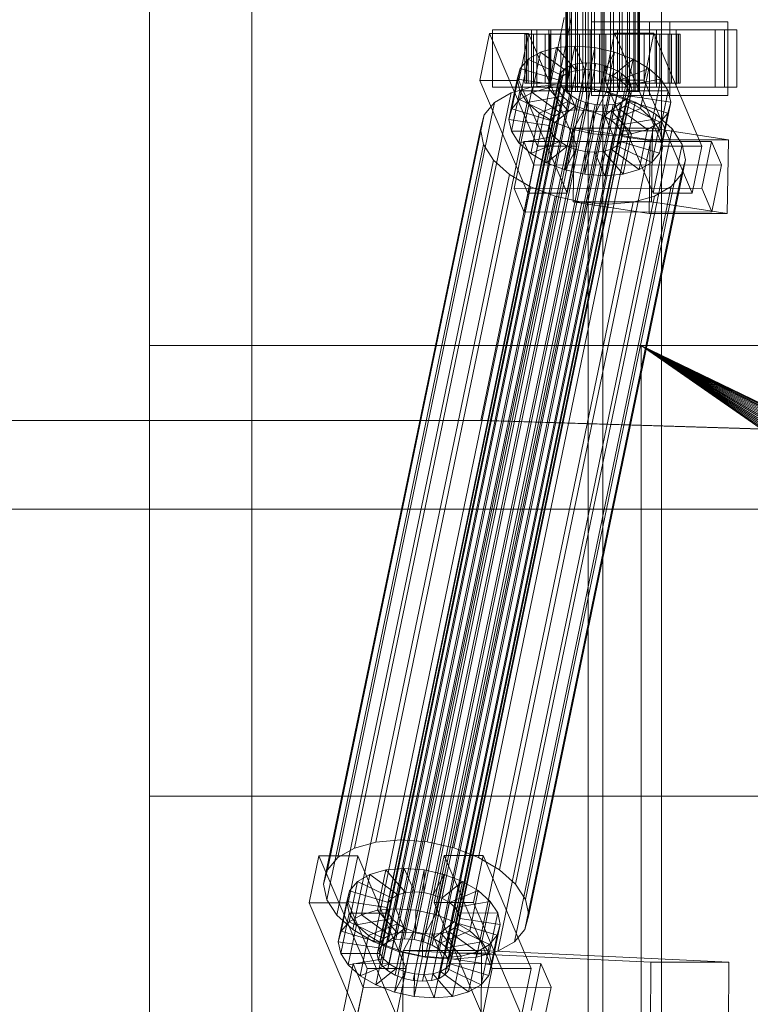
# Model space of a CAD drawing. Header units: millimetres. Extents: x -4738 to 65662, y -68080 to 6847.
# Tile 622 of 656: x 23718 to 23897, y -18371 to -18130. Entities that reach past the tile are written whole.
import ezdxf

# ---------------------------------------------------------------- set-up
doc = ezdxf.new("R2010")
doc.units = ezdxf.units.MM
for name, color, linetype, lineweight in [('COTAS_O', 1, 'Continuous', 0), ('superior_briquetadora', 7, 'Continuous', 0), ('superior_C02', 7, 'Continuous', 0)]:
    doc.layers.add(name, color=color, linetype=linetype, lineweight=lineweight)
doc.dimstyles.new('R19_100', dxfattribs={"dimtxt": 250, "dimasz": 150, "dimexe": 150, "dimexo": 80, "dimgap": 100, "dimtad": 1, "dimtih": 1, "dimtoh": 1, "dimdsep": 46, "dimcen": 0.09, "dimadec": 0, "dimazin": 0, "dimtfac": 1, "dimtdec": 4, "dimtofl": 0, "dimtmove": 0, "dimatfit": 3, "dimfxl": 1, "dimtolj": 1, "dimtzin": 0, "dimarcsym": 0})

# ---------------------------------------------------------------- blocks, each defined once
blk = doc.blocks.new('DIM_R30_41')
at = {"layer": 'COTAS_O'}
for p, q in [((23050.07, -17510), (23005.07, -17660)), ((23750.07, -17510), (23050.07, -17510)), ((23050.07, -19480), (23050.07, -17510)), ((23050.07, -17510), (23095.07, -17660)), ((23050.07, -19480), (23005.07, -19330)), ((23050.07, -19480), (23095.07, -19330)), ((23750.07, -19480), (23050.07, -19480))]:
    blk.add_line(p, q, dxfattribs=at)
blk.add_text('1970 O', height=250, rotation=90, dxfattribs=at).set_placement((22950.07, -18495))

msp = doc.modelspace()

# ---------------------------------------------------------------- linework, layer by layer
at = {"layer": 'superior_briquetadora'}
for p, q in [((23750.067, -18490), (23750.067, -17510)), ((23750.067, -19330), (23750.067, -17660)), ((23775.067, -18720.639), (23775.067, -17660)), ((23775.067, -18674.804), (23775.067, -17660)), ((23875.067, -18720.639), (23875.067, -17660)), ((23875.067, -18674.804), (23875.067, -17660)), ((23750.067, -18210), (23750.067, -17790)), ((23750.067, -18430), (23750.067, -18210)), ((23750.067, -18210), (23900.067, -18210)), ((23750.067, -18210), (24150.067, -18210)), ((23870.067, -18210), (23950.067, -18210)), ((23879.479, -18210), (23870.067, -18210)), ((23870.067, -18210), (24150.067, -18210)), ((23870.067, -18210), (24350.067, -18210)), ((23870.067, -18430), (23870.067, -18210)), ((23870.067, -18210), (23870.067, -18223.45)), ((23870.067, -18210), (24028.067, -18320)), ((24028.173, -18317.844), (23870.067, -18210)), ((24028.49, -18315.708), (23870.067, -18210)), ((24029.015, -18313.614), (23870.067, -18210)), ((24029.742, -18311.581), (23870.067, -18210)), ((24030.665, -18309.629), (23870.067, -18210)), ((24031.775, -18307.777), (23870.067, -18210)), ((24033.061, -18306.043), (23870.067, -18210)), ((24034.511, -18304.444), (23870.067, -18210)), ((24036.111, -18302.994), (23870.067, -18210)), ((24037.845, -18301.708), (23870.067, -18210)), ((24039.697, -18300.598), (23870.067, -18210)), ((24041.648, -18299.675), (23870.067, -18210)), ((24043.681, -18298.947), (23870.067, -18210)), ((24045.775, -18298.423), (23870.067, -18210)), ((24047.911, -18298.106), (23870.067, -18210)), ((24050.067, -18298), (23870.067, -18210)), ((24052.224, -18298.106), (23870.067, -18210)), ((23870.067, -18210), (25830.067, -18210)), ((23880.462, -18210), (23879.479, -18210)), ((23879.479, -18210), (23950.067, -18210)), ((23886.973, -18210), (23880.462, -18210)), ((23880.462, -18210), (23950.067, -18210)), ((23950.067, -18210), (23886.973, -18210)), ((23929.237, -18210), (23886.973, -18210)), ((23870.067, -18223.45), (23870.067, -18430)), ((23750.067, -18430), (23750.067, -18320)), ((23750.067, -18320), (25950.067, -18320))]:
    msp.add_line(p, q, dxfattribs=at)
at = {"layer": 'superior_C02'}
for p, q in [((23857.171, -17575), (23857.171, -18425)), ((23860.748, -18425), (23860.748, -17575)), ((23851.68, -18148), (23851.68, -17852)), ((23851.891, -18148), (23851.891, -17852)), ((23852.082, -18148), (23852.082, -17852)), ((23852.701, -18148), (23852.701, -17852)), ((23853.069, -18148), (23853.069, -17852)), ((23854.054, -18148), (23854.054, -17852)), ((23854.574, -18148), (23854.574, -17852)), ((23855.858, -18148), (23855.858, -17852)), ((23856.495, -18148), (23856.495, -17852)), ((23857.99, -18148), (23857.99, -17852)), ((23858.7, -18148), (23858.7, -17852)), ((23860.305, -18148), (23860.305, -17852)), ((23861.04, -18148), (23861.04, -17852)), ((23862.645, -18148), (23862.645, -17852)), ((23863.355, -18148), (23863.355, -17852)), ((23864.85, -18148), (23864.85, -17852)), ((23865.487, -18148), (23865.487, -17852)), ((23866.771, -18148), (23866.771, -17852)), ((23867.291, -18148), (23867.291, -17852)), ((23868.277, -18148), (23868.277, -17852)), ((23868.644, -18148), (23868.644, -17852)), ((23869.264, -17852), (23869.264, -18148)), ((23869.454, -18148), (23869.454, -17852)), ((23869.665, -18148), (23869.665, -17852)), ((23851.323, -18130), (23830.921, -18228.298)), ((23832.7, -18228.298), (23853.102, -18130)), ((23877.073, -18131), (23857.982, -18131)), ((23857.982, -18131), (23857.982, -18149)), ((23872.169, -18131), (23857.982, -18131)), ((23872.169, -18149), (23872.169, -18131)), ((23872.169, -18131), (23891.26, -18131)), ((23877.073, -18149), (23877.073, -18131)), ((23877.073, -18131), (23891.26, -18131)), ((23891.26, -18131), (23891.26, -18149)), ((23843.317, -18133), (23833.772, -18133)), ((23833.772, -18133), (23833.772, -18147)), ((23848.078, -18133), (23833.772, -18133)), ((23843.317, -18147), (23843.317, -18133)), ((23843.317, -18133), (23857.624, -18133)), ((23890.437, -18133), (23844.619, -18133)), ((23844.619, -18133), (23844.619, -18147)), ((23847.599, -18133), (23844.619, -18133)), ((23847.599, -18147), (23847.599, -18133)), ((23847.599, -18133), (23893.417, -18133)), ((23848.078, -18147), (23848.078, -18133)), ((23848.078, -18133), (23857.624, -18133)), ((23857.624, -18133), (23857.624, -18147)), ((23873.863, -18133), (23864.317, -18133)), ((23864.317, -18133), (23864.317, -18147)), ((23878.624, -18133), (23864.317, -18133)), ((23873.863, -18147), (23873.863, -18133)), ((23873.863, -18133), (23888.169, -18133)), ((23878.624, -18147), (23878.624, -18133)), ((23878.624, -18133), (23888.169, -18133)), ((23888.169, -18133), (23888.169, -18147)), ((23890.437, -18147), (23890.437, -18133)), ((23890.437, -18133), (23893.417, -18133)), ((23893.417, -18133), (23893.417, -18147)), ((23833.083, -18133.859), (23830.703, -18145.327)), ((23842.629, -18133.847), (23833.083, -18133.859)), ((23844.834, -18161.391), (23833.083, -18133.859)), ((23840.249, -18145.315), (23842.629, -18133.847)), ((23842.134, -18134), (23841.688, -18134)), ((23841.688, -18134), (23851.68, -18134)), ((23841.688, -18146), (23841.688, -18134)), ((23841.688, -18134), (23842.536, -18134)), ((23843.844, -18134), (23842.134, -18134)), ((23842.134, -18134), (23851.891, -18134)), ((23842.134, -18146), (23842.134, -18134)), ((23842.536, -18134), (23852.082, -18134)), ((23842.536, -18146), (23842.536, -18134)), ((23842.536, -18134), (23844.62, -18134)), ((23842.629, -18133.847), (23854.38, -18161.379)), ((23846.7, -18134), (23843.844, -18134)), ((23843.844, -18134), (23852.701, -18134)), ((23843.844, -18146), (23843.844, -18134)), ((23844.62, -18134), (23853.069, -18134)), ((23844.62, -18146), (23844.62, -18134)), ((23844.62, -18134), (23847.797, -18134)), ((23850.508, -18134), (23846.7, -18134)), ((23846.7, -18134), (23854.054, -18134)), ((23846.7, -18146), (23846.7, -18134)), ((23847.797, -18134), (23854.574, -18134)), ((23847.797, -18146), (23847.797, -18134)), ((23847.797, -18134), (23851.852, -18134)), ((23855.01, -18134), (23850.508, -18134)), ((23850.508, -18134), (23855.858, -18134)), ((23850.508, -18146), (23850.508, -18134)), ((23851.68, -18134), (23851.891, -18134)), ((23851.68, -18134), (23851.68, -18146)), ((23852.082, -18134), (23851.68, -18134)), ((23851.852, -18134), (23856.495, -18134)), ((23851.852, -18146), (23851.852, -18134)), ((23851.852, -18134), (23856.509, -18134)), ((23851.891, -18134), (23852.701, -18134)), ((23851.891, -18134), (23851.891, -18146)), ((23852.082, -18134), (23852.082, -18146)), ((23853.069, -18134), (23852.082, -18134)), ((23852.701, -18134), (23854.054, -18134)), ((23852.701, -18134), (23852.701, -18146)), ((23853.069, -18134), (23853.069, -18146)), ((23854.574, -18134), (23853.069, -18134)), ((23854.054, -18134), (23855.858, -18134)), ((23854.054, -18134), (23854.054, -18146)), ((23854.574, -18134), (23854.574, -18146)), ((23856.495, -18134), (23854.574, -18134)), ((23859.897, -18134), (23855.01, -18134)), ((23855.01, -18134), (23857.99, -18134)), ((23855.01, -18146), (23855.01, -18134)), ((23855.858, -18134), (23857.99, -18134)), ((23855.858, -18134), (23855.858, -18146)), ((23856.495, -18134), (23856.495, -18146)), ((23858.7, -18134), (23856.495, -18134)), ((23856.509, -18134), (23858.7, -18134)), ((23856.509, -18146), (23856.509, -18134)), ((23856.509, -18134), (23861.449, -18134)), ((23857.99, -18134), (23860.305, -18134)), ((23857.99, -18134), (23857.99, -18146)), ((23858.7, -18134), (23858.7, -18146)), ((23861.04, -18134), (23858.7, -18134)), ((23864.836, -18134), (23859.897, -18134)), ((23859.897, -18134), (23860.305, -18134)), ((23859.897, -18146), (23859.897, -18134)), ((23860.305, -18134), (23862.645, -18134)), ((23860.305, -18134), (23860.305, -18146)), ((23861.449, -18134), (23861.04, -18134)), ((23861.04, -18134), (23861.04, -18146)), ((23863.355, -18134), (23861.04, -18134)), ((23863.629, -18133.821), (23861.249, -18145.289)), ((23861.449, -18146), (23861.449, -18134)), ((23861.449, -18134), (23866.336, -18134)), ((23864.836, -18134), (23862.645, -18134)), ((23862.645, -18134), (23864.85, -18134)), ((23862.645, -18134), (23862.645, -18146)), ((23866.336, -18134), (23863.355, -18134)), ((23863.355, -18134), (23863.355, -18146)), ((23865.487, -18134), (23863.355, -18134)), ((23873.175, -18133.809), (23863.629, -18133.821)), ((23875.38, -18161.353), (23863.629, -18133.821)), ((23869.493, -18134), (23864.836, -18134)), ((23864.836, -18146), (23864.836, -18134)), ((23869.493, -18134), (23864.85, -18134)), ((23864.85, -18134), (23866.771, -18134)), ((23864.85, -18134), (23864.85, -18146)), ((23870.837, -18134), (23865.487, -18134)), ((23865.487, -18134), (23865.487, -18146)), ((23867.291, -18134), (23865.487, -18134)), ((23866.336, -18146), (23866.336, -18134)), ((23866.336, -18134), (23870.837, -18134)), ((23873.548, -18134), (23866.771, -18134)), ((23866.771, -18134), (23868.277, -18134)), ((23866.771, -18134), (23866.771, -18146)), ((23874.645, -18134), (23867.291, -18134)), ((23867.291, -18134), (23867.291, -18146)), ((23868.644, -18134), (23867.291, -18134)), ((23876.725, -18134), (23868.277, -18134)), ((23868.277, -18134), (23869.264, -18134)), ((23868.277, -18134), (23868.277, -18146)), ((23877.501, -18134), (23868.644, -18134)), ((23868.644, -18134), (23868.644, -18146)), ((23869.454, -18134), (23868.644, -18134)), ((23869.264, -18134), (23878.809, -18134)), ((23869.264, -18146), (23869.264, -18134)), ((23869.264, -18134), (23869.665, -18134)), ((23879.211, -18134), (23869.454, -18134)), ((23869.454, -18134), (23869.454, -18146)), ((23869.665, -18134), (23869.454, -18134)), ((23873.548, -18134), (23869.493, -18134)), ((23869.493, -18146), (23869.493, -18134)), ((23879.657, -18134), (23869.665, -18134)), ((23869.665, -18134), (23869.665, -18146)), ((23870.794, -18145.277), (23873.175, -18133.809)), ((23870.837, -18146), (23870.837, -18134)), ((23870.837, -18134), (23874.645, -18134)), ((23873.175, -18133.809), (23884.925, -18161.341)), ((23876.725, -18134), (23873.548, -18134)), ((23873.548, -18146), (23873.548, -18134)), ((23874.645, -18146), (23874.645, -18134)), ((23874.645, -18134), (23877.501, -18134)), ((23878.809, -18134), (23876.725, -18134)), ((23876.725, -18146), (23876.725, -18134)), ((23877.501, -18146), (23877.501, -18134)), ((23877.501, -18134), (23879.211, -18134)), ((23878.809, -18134), (23878.809, -18146)), ((23879.657, -18134), (23878.809, -18134)), ((23879.211, -18146), (23879.211, -18134)), ((23879.211, -18134), (23879.657, -18134)), ((23879.657, -18146), (23879.657, -18134)), ((23845.493, -18138.419), (23842.476, -18140.156)), ((23843.453, -18148.249), (23845.493, -18138.419)), ((23849.403, -18137.325), (23845.493, -18138.419)), ((23845.493, -18138.419), (23852.386, -18143.38)), ((23847.362, -18147.155), (23849.403, -18137.325)), ((23853.938, -18136.948), (23849.403, -18137.325)), ((23849.403, -18137.325), (23854.238, -18142.862)), ((23851.898, -18146.777), (23853.938, -18136.948)), ((23858.791, -18137.313), (23853.938, -18136.948)), ((23853.938, -18136.948), (23856.386, -18142.683)), ((23856.75, -18147.143), (23858.791, -18137.313)), ((23858.791, -18137.313), (23858.685, -18142.856)), ((23863.63, -18138.396), (23858.791, -18137.313)), ((23863.63, -18138.396), (23860.977, -18143.369)), ((23861.589, -18148.226), (23863.63, -18138.396)), ((23868.125, -18140.123), (23863.63, -18138.396)), ((23840.436, -18149.985), (23842.476, -18140.156)), ((23842.476, -18140.156), (23840.557, -18142.416)), ((23842.476, -18140.156), (23850.957, -18144.203)), ((23868.125, -18140.123), (23863.106, -18144.188)), ((23866.085, -18149.953), (23868.125, -18140.123)), ((23871.97, -18142.377), (23868.125, -18140.123)), ((23806.921, -18356.363), (23851.297, -18142.565)), ((23808.35, -18355.541), (23852.726, -18141.742)), ((23810.202, -18355.022), (23854.578, -18141.224)), ((23812.351, -18354.844), (23856.726, -18141.045)), ((23814.649, -18355.017), (23859.025, -18141.218)), ((23816.941, -18355.53), (23861.317, -18141.731)), ((23819.071, -18356.348), (23863.446, -18142.549)), ((23838.517, -18152.246), (23840.557, -18142.416)), ((23840.557, -18142.416), (23839.867, -18145.047)), ((23840.557, -18142.416), (23850.048, -18145.274)), ((23851.297, -18142.565), (23850.388, -18143.635)), ((23852.726, -18141.742), (23851.297, -18142.565)), ((23854.238, -18142.862), (23852.198, -18152.692)), ((23852.386, -18143.38), (23854.238, -18142.862)), ((23854.578, -18141.224), (23852.726, -18141.742)), ((23854.238, -18142.862), (23856.386, -18142.683)), ((23856.386, -18142.683), (23854.346, -18152.513)), ((23856.726, -18141.045), (23854.578, -18141.224)), ((23856.386, -18142.683), (23858.685, -18142.856)), ((23858.685, -18142.856), (23856.645, -18152.686)), ((23859.025, -18141.218), (23856.726, -18141.045)), ((23858.685, -18142.856), (23860.977, -18143.369)), ((23861.317, -18141.731), (23859.025, -18141.218)), ((23863.446, -18142.549), (23861.317, -18141.731)), ((23865.268, -18143.617), (23863.446, -18142.549)), ((23871.97, -18142.377), (23864.928, -18145.255)), ((23869.93, -18152.207), (23871.97, -18142.377)), ((23874.904, -18145.003), (23871.97, -18142.377)), ((23805.686, -18358.68), (23850.061, -18144.881)), ((23806.012, -18357.434), (23850.388, -18143.635)), ((23820.892, -18357.415), (23865.268, -18143.617)), ((23822.282, -18358.659), (23866.657, -18144.861)), ((23830.703, -18145.327), (23840.249, -18145.315)), ((23830.703, -18145.327), (23842.454, -18172.859)), ((23837.827, -18154.877), (23839.867, -18145.047)), ((23839.867, -18145.047), (23849.721, -18146.52)), ((23839.867, -18145.047), (23840.453, -18147.868)), ((23851.999, -18172.847), (23840.249, -18145.315)), ((23850.048, -18145.274), (23848.008, -18155.103)), ((23850.957, -18144.203), (23848.917, -18154.033)), ((23849.721, -18146.52), (23850.048, -18145.274)), ((23850.048, -18145.274), (23850.957, -18144.203)), ((23850.388, -18143.635), (23850.061, -18144.881)), ((23850.061, -18144.881), (23850.339, -18146.218)), ((23852.386, -18143.38), (23850.346, -18153.21)), ((23850.957, -18144.203), (23852.386, -18143.38)), ((23860.977, -18143.369), (23858.937, -18153.199)), ((23860.977, -18143.369), (23863.106, -18144.188)), ((23863.106, -18144.188), (23861.066, -18154.017)), ((23861.249, -18145.289), (23870.794, -18145.277)), ((23861.249, -18145.289), (23872.999, -18172.821)), ((23864.928, -18145.255), (23862.888, -18155.085)), ((23863.106, -18144.188), (23864.928, -18145.255)), ((23864.928, -18145.255), (23866.317, -18146.499)), ((23866.657, -18144.861), (23865.268, -18143.617)), ((23874.904, -18145.003), (23866.317, -18146.499)), ((23867.52, -18146.196), (23866.657, -18144.861)), ((23882.545, -18172.809), (23870.794, -18145.277)), ((23872.864, -18154.833), (23874.904, -18145.003)), ((23876.726, -18147.823), (23874.904, -18145.003)), ((23805.333, -18331.197), (23843.588, -18146.887)), ((23805.963, -18360.017), (23850.339, -18146.218)), ((23806.826, -18361.352), (23851.202, -18147.554)), ((23811.396, -18330.692), (23849.651, -18146.383)), ((23817.883, -18331.181), (23856.138, -18146.872)), ((23867.52, -18146.196), (23823.145, -18359.995)), ((23823.422, -18361.332), (23867.798, -18147.533)), ((23833.772, -18147), (23843.317, -18147)), ((23833.772, -18147), (23848.078, -18147)), ((23843.588, -18146.887), (23838.361, -18148.35)), ((23838.413, -18157.698), (23840.453, -18147.868)), ((23840.453, -18147.868), (23849.999, -18147.856)), ((23840.453, -18147.868), (23842.275, -18150.688)), ((23851.68, -18146), (23841.688, -18146)), ((23841.688, -18146), (23842.134, -18146)), ((23842.536, -18146), (23841.688, -18146)), ((23851.891, -18146), (23842.134, -18146)), ((23842.134, -18146), (23843.844, -18146)), ((23852.082, -18146), (23842.536, -18146)), ((23844.62, -18146), (23842.536, -18146)), ((23857.624, -18147), (23843.317, -18147)), ((23843.453, -18148.249), (23847.362, -18147.155)), ((23849.651, -18146.383), (23843.588, -18146.887)), ((23852.701, -18146), (23843.844, -18146)), ((23843.844, -18146), (23846.7, -18146)), ((23844.619, -18147), (23890.437, -18147)), ((23844.619, -18147), (23847.599, -18147)), ((23853.069, -18146), (23844.62, -18146)), ((23847.797, -18146), (23844.62, -18146)), ((23854.054, -18146), (23846.7, -18146)), ((23846.7, -18146), (23850.508, -18146)), ((23847.362, -18147.155), (23851.898, -18146.777)), ((23852.198, -18152.692), (23847.362, -18147.155)), ((23893.417, -18147), (23847.599, -18147)), ((23849.721, -18146.52), (23847.681, -18156.35)), ((23854.574, -18146), (23847.797, -18146)), ((23851.852, -18146), (23847.797, -18146)), ((23849.999, -18147.856), (23847.958, -18157.686)), ((23857.624, -18147), (23848.078, -18147)), ((23856.138, -18146.872), (23849.651, -18146.383)), ((23849.999, -18147.856), (23849.721, -18146.52)), ((23850.861, -18149.192), (23849.999, -18147.856)), ((23850.339, -18146.218), (23851.202, -18147.554)), ((23855.858, -18146), (23850.508, -18146)), ((23850.508, -18146), (23855.01, -18146)), ((23851.202, -18147.554), (23852.591, -18148.798)), ((23851.891, -18146), (23851.68, -18146)), ((23851.68, -18146), (23852.082, -18146)), ((23852.082, -18148), (23851.68, -18148)), ((23851.68, -18148), (23851.891, -18148)), ((23856.495, -18146), (23851.852, -18146)), ((23856.509, -18146), (23851.852, -18146)), ((23852.701, -18146), (23851.891, -18146)), ((23851.891, -18148), (23852.701, -18148)), ((23854.346, -18152.513), (23851.898, -18146.777)), ((23851.898, -18146.777), (23856.75, -18147.143)), ((23852.082, -18146), (23853.069, -18146)), ((23853.069, -18148), (23852.082, -18148)), ((23854.054, -18146), (23852.701, -18146)), ((23852.701, -18148), (23854.054, -18148)), ((23853.069, -18146), (23854.574, -18146)), ((23854.574, -18148), (23853.069, -18148)), ((23855.858, -18146), (23854.054, -18146)), ((23854.054, -18148), (23855.858, -18148)), ((23854.574, -18146), (23856.495, -18146)), ((23856.495, -18148), (23854.574, -18148)), ((23857.99, -18146), (23855.01, -18146)), ((23855.01, -18146), (23859.897, -18146)), ((23857.99, -18146), (23855.858, -18146)), ((23855.858, -18148), (23857.99, -18148)), ((23862.607, -18148.32), (23856.138, -18146.872)), ((23856.495, -18146), (23858.7, -18146)), ((23858.7, -18148), (23856.495, -18148)), ((23858.7, -18146), (23856.509, -18146)), ((23861.449, -18146), (23856.509, -18146)), ((23856.645, -18152.686), (23856.75, -18147.143)), ((23856.75, -18147.143), (23861.589, -18148.226)), ((23860.305, -18146), (23857.99, -18146)), ((23857.99, -18148), (23860.305, -18148)), ((23858.7, -18146), (23861.04, -18146)), ((23861.04, -18148), (23858.7, -18148)), ((23860.305, -18146), (23859.897, -18146)), ((23859.897, -18146), (23864.836, -18146)), ((23862.645, -18146), (23860.305, -18146)), ((23860.305, -18148), (23862.645, -18148)), ((23861.04, -18146), (23861.449, -18146)), ((23861.04, -18146), (23863.355, -18146)), ((23863.355, -18148), (23861.04, -18148)), ((23866.336, -18146), (23861.449, -18146)), ((23864.85, -18146), (23862.645, -18146)), ((23862.645, -18146), (23864.836, -18146)), ((23862.645, -18148), (23864.85, -18148)), ((23863.355, -18146), (23866.336, -18146)), ((23863.355, -18146), (23865.487, -18146)), ((23865.487, -18148), (23863.355, -18148)), ((23866.317, -18146.499), (23864.277, -18156.329)), ((23864.317, -18147), (23873.863, -18147)), ((23864.317, -18147), (23878.624, -18147)), ((23864.836, -18146), (23869.493, -18146)), ((23866.771, -18146), (23864.85, -18146)), ((23864.85, -18146), (23869.493, -18146)), ((23864.85, -18148), (23866.771, -18148)), ((23865.14, -18157.665), (23867.18, -18147.835)), ((23865.487, -18146), (23870.837, -18146)), ((23865.487, -18146), (23867.291, -18146)), ((23867.291, -18148), (23865.487, -18148)), ((23866.317, -18146.499), (23867.18, -18147.835)), ((23870.837, -18146), (23866.336, -18146)), ((23868.277, -18146), (23866.771, -18146)), ((23866.771, -18146), (23873.548, -18146)), ((23866.771, -18148), (23868.277, -18148)), ((23867.18, -18147.835), (23876.726, -18147.823)), ((23867.18, -18147.835), (23867.458, -18149.171)), ((23867.291, -18146), (23874.645, -18146)), ((23867.291, -18146), (23868.644, -18146)), ((23868.644, -18148), (23867.291, -18148)), ((23867.471, -18148.779), (23867.798, -18147.533)), ((23867.798, -18147.533), (23867.52, -18146.196)), ((23869.264, -18146), (23868.277, -18146)), ((23868.277, -18146), (23876.725, -18146)), ((23868.277, -18148), (23869.264, -18148)), ((23868.644, -18146), (23877.501, -18146)), ((23868.644, -18146), (23869.454, -18146)), ((23869.454, -18148), (23868.644, -18148)), ((23878.809, -18146), (23869.264, -18146)), ((23869.665, -18146), (23869.264, -18146)), ((23869.264, -18148), (23869.665, -18148)), ((23869.454, -18146), (23879.211, -18146)), ((23869.454, -18146), (23869.665, -18146)), ((23869.665, -18148), (23869.454, -18148)), ((23869.493, -18146), (23873.548, -18146)), ((23869.665, -18146), (23879.657, -18146)), ((23874.645, -18146), (23870.837, -18146)), ((23873.548, -18146), (23876.725, -18146)), ((23888.169, -18147), (23873.863, -18147)), ((23877.501, -18146), (23874.645, -18146)), ((23876.726, -18147.823), (23874.686, -18157.653)), ((23876.725, -18146), (23878.809, -18146)), ((23877.312, -18150.644), (23876.726, -18147.823)), ((23879.211, -18146), (23877.501, -18146)), ((23888.169, -18147), (23878.624, -18147)), ((23878.809, -18146), (23879.657, -18146)), ((23879.657, -18146), (23879.211, -18146)), ((23893.417, -18147), (23890.437, -18147)), ((23800.107, -18332.659), (23838.361, -18148.35)), ((23808.216, -18362.596), (23852.591, -18148.798)), ((23810.037, -18363.664), (23854.413, -18149.865)), ((23822.187, -18363.648), (23866.562, -18149.85)), ((23823.096, -18362.578), (23867.471, -18148.779)), ((23824.352, -18332.629), (23862.607, -18148.32)), ((23838.361, -18148.35), (23834.328, -18150.672)), ((23838.517, -18152.246), (23840.436, -18149.985)), ((23840.436, -18149.985), (23843.453, -18148.249)), ((23848.917, -18154.033), (23840.436, -18149.985)), ((23842.275, -18150.688), (23850.861, -18149.192)), ((23850.346, -18153.21), (23843.453, -18148.249)), ((23845.208, -18153.314), (23852.251, -18150.436)), ((23850.861, -18149.192), (23848.821, -18159.022)), ((23852.251, -18150.436), (23850.211, -18160.266)), ((23852.251, -18150.436), (23850.861, -18149.192)), ((23854.073, -18151.503), (23852.251, -18150.436)), ((23852.591, -18148.798), (23854.413, -18149.865)), ((23854.413, -18149.865), (23856.542, -18150.683)), ((23857.982, -18149), (23877.073, -18149)), ((23872.169, -18149), (23857.982, -18149)), ((23858.937, -18153.199), (23861.589, -18148.226)), ((23861.066, -18154.017), (23866.085, -18149.953)), ((23861.589, -18148.226), (23866.085, -18149.953)), ((23868.617, -18150.629), (23862.607, -18148.32)), ((23867.131, -18150.417), (23865.091, -18160.247)), ((23865.133, -18150.672), (23866.562, -18149.85)), ((23867.458, -18149.171), (23865.418, -18159.001)), ((23866.085, -18149.953), (23869.93, -18152.207)), ((23867.131, -18150.417), (23866.222, -18151.488)), ((23866.562, -18149.85), (23867.471, -18148.779)), ((23867.458, -18149.171), (23867.131, -18150.417)), ((23876.622, -18153.275), (23867.131, -18150.417)), ((23877.312, -18150.644), (23867.458, -18149.171)), ((23891.26, -18149), (23872.169, -18149)), ((23891.26, -18149), (23877.073, -18149)), ((23796.073, -18334.981), (23834.328, -18150.672)), ((23812.167, -18364.482), (23856.542, -18150.683)), ((23814.459, -18364.995), (23858.834, -18151.196)), ((23816.757, -18365.168), (23861.133, -18151.369)), ((23818.906, -18364.989), (23863.281, -18151.191)), ((23820.758, -18364.471), (23865.133, -18150.672)), ((23830.362, -18334.938), (23868.617, -18150.629)), ((23834.328, -18150.672), (23831.763, -18153.694)), ((23837.827, -18154.877), (23838.517, -18152.246)), ((23848.008, -18155.103), (23838.517, -18152.246)), ((23840.235, -18160.518), (23842.275, -18150.688)), ((23842.275, -18150.688), (23845.208, -18153.314)), ((23849.054, -18155.567), (23854.073, -18151.503)), ((23852.198, -18152.692), (23850.346, -18153.21)), ((23854.073, -18151.503), (23852.032, -18161.333)), ((23854.346, -18152.513), (23852.198, -18152.692)), ((23853.549, -18157.295), (23856.202, -18152.321)), ((23856.202, -18152.321), (23854.073, -18151.503)), ((23856.202, -18152.321), (23854.162, -18162.151)), ((23856.645, -18152.686), (23854.346, -18152.513)), ((23858.494, -18152.835), (23856.202, -18152.321)), ((23858.494, -18152.835), (23856.454, -18162.664)), ((23856.542, -18150.683), (23858.834, -18151.196)), ((23858.937, -18153.199), (23856.645, -18152.686)), ((23858.388, -18158.378), (23858.494, -18152.835)), ((23860.793, -18153.008), (23858.494, -18152.835)), ((23858.834, -18151.196), (23861.133, -18151.369)), ((23862.941, -18152.829), (23860.793, -18153.008)), ((23862.941, -18152.829), (23860.901, -18162.659)), ((23861.133, -18151.369), (23863.281, -18151.191)), ((23864.793, -18152.311), (23862.753, -18162.14)), ((23862.888, -18155.085), (23869.93, -18152.207)), ((23864.793, -18152.311), (23862.941, -18152.829)), ((23867.776, -18158.366), (23862.941, -18152.829)), ((23863.281, -18151.191), (23865.133, -18150.672)), ((23866.222, -18151.488), (23864.182, -18161.318)), ((23866.222, -18151.488), (23864.793, -18152.311)), ((23871.686, -18157.272), (23864.793, -18152.311)), ((23874.703, -18155.535), (23866.222, -18151.488)), ((23873.757, -18153.641), (23868.617, -18150.629)), ((23869.93, -18152.207), (23872.864, -18154.833)), ((23875.271, -18160.474), (23877.312, -18150.644)), ((23876.622, -18153.275), (23877.312, -18150.644)), ((23793.508, -18338.003), (23831.763, -18153.694)), ((23831.763, -18153.694), (23830.84, -18157.211)), ((23835.503, -18337.95), (23873.757, -18153.641)), ((23847.681, -18156.35), (23837.827, -18154.877)), ((23838.413, -18157.698), (23837.827, -18154.877)), ((23843.168, -18163.144), (23845.208, -18153.314)), ((23845.208, -18153.314), (23849.054, -18155.567)), ((23848.008, -18155.103), (23847.681, -18156.35)), ((23848.917, -18154.033), (23848.008, -18155.103)), ((23850.346, -18153.21), (23848.917, -18154.033)), ((23860.793, -18153.008), (23858.752, -18162.837)), ((23861.066, -18154.017), (23858.937, -18153.199)), ((23863.241, -18158.743), (23860.793, -18153.008)), ((23862.888, -18155.085), (23861.066, -18154.017)), ((23864.277, -18156.329), (23862.888, -18155.085)), ((23864.277, -18156.329), (23872.864, -18154.833)), ((23872.864, -18154.833), (23874.686, -18157.653)), ((23877.679, -18157.152), (23873.757, -18153.641)), ((23874.581, -18163.105), (23876.622, -18153.275)), ((23874.703, -18155.535), (23876.622, -18153.275)), ((23792.586, -18341.52), (23830.84, -18157.211)), ((23830.84, -18157.211), (23831.624, -18160.982)), ((23839.424, -18341.461), (23877.679, -18157.152)), ((23847.014, -18165.397), (23849.054, -18155.567)), ((23847.681, -18156.35), (23847.958, -18157.686)), ((23849.054, -18155.567), (23853.549, -18157.295)), ((23851.509, -18167.125), (23853.549, -18157.295)), ((23853.778, -18156.962), (23853.531, -18174.943)), ((23853.549, -18157.295), (23858.388, -18158.378)), ((23872.869, -18156.962), (23853.778, -18156.962)), ((23872.287, -18159.83), (23853.778, -18156.962)), ((23865.14, -18157.665), (23864.277, -18156.329)), ((23874.686, -18157.653), (23865.14, -18157.665)), ((23867.776, -18158.366), (23871.686, -18157.272)), ((23869.646, -18167.102), (23871.686, -18157.272)), ((23871.686, -18157.272), (23874.703, -18155.535)), ((23872.621, -18174.943), (23872.869, -18156.962)), ((23872.663, -18165.365), (23874.703, -18155.535)), ((23872.869, -18156.962), (23891.378, -18159.83)), ((23874.686, -18157.653), (23875.271, -18160.474)), ((23880.115, -18160.922), (23877.679, -18157.152)), ((23847.958, -18157.686), (23838.413, -18157.698)), ((23840.235, -18160.518), (23838.413, -18157.698)), ((23848.821, -18159.022), (23840.235, -18160.518)), ((23847.958, -18157.686), (23848.821, -18159.022)), ((23848.821, -18159.022), (23850.211, -18160.266)), ((23856.348, -18168.208), (23858.388, -18158.378)), ((23858.388, -18158.378), (23863.241, -18158.743)), ((23861.2, -18168.573), (23863.241, -18158.743)), ((23863.241, -18158.743), (23867.776, -18158.366)), ((23865.091, -18160.247), (23865.418, -18159.001)), ((23865.418, -18159.001), (23865.14, -18157.665)), ((23865.418, -18159.001), (23875.271, -18160.474)), ((23865.736, -18168.196), (23867.776, -18158.366)), ((23872.04, -18177.811), (23872.287, -18159.83)), ((23872.287, -18159.83), (23891.378, -18159.83)), ((23891.378, -18159.83), (23891.13, -18177.811)), ((23793.369, -18345.291), (23831.624, -18160.982)), ((23831.624, -18160.982), (23834.059, -18164.752)), ((23841.481, -18160.247), (23839.1, -18171.715)), ((23843.168, -18163.144), (23840.235, -18160.518)), ((23887.299, -18160.19), (23841.481, -18160.247)), ((23843.929, -18165.983), (23841.481, -18160.247)), ((23880.115, -18160.922), (23841.86, -18345.231)), ((23842.454, -18172.859), (23844.834, -18161.391)), ((23850.211, -18160.266), (23843.168, -18163.144)), ((23844.834, -18161.391), (23854.38, -18161.379)), ((23852.032, -18161.333), (23847.014, -18165.397)), ((23850.211, -18160.266), (23852.032, -18161.333)), ((23854.162, -18162.151), (23851.509, -18167.125)), ((23854.38, -18161.379), (23851.999, -18172.847)), ((23852.032, -18161.333), (23854.162, -18162.151)), ((23854.162, -18162.151), (23856.454, -18162.664)), ((23860.901, -18162.659), (23862.753, -18162.14)), ((23862.753, -18162.14), (23864.182, -18161.318)), ((23862.753, -18162.14), (23869.646, -18167.102)), ((23864.182, -18161.318), (23865.091, -18160.247)), ((23864.182, -18161.318), (23872.663, -18165.365)), ((23865.091, -18160.247), (23874.581, -18163.105)), ((23872.999, -18172.821), (23875.38, -18161.353)), ((23875.271, -18160.474), (23874.581, -18163.105)), ((23875.38, -18161.353), (23884.925, -18161.341)), ((23880.898, -18164.693), (23880.115, -18160.922)), ((23884.925, -18161.341), (23882.545, -18172.809)), ((23884.919, -18171.658), (23887.299, -18160.19)), ((23887.299, -18160.19), (23889.747, -18165.926)), ((23795.804, -18349.061), (23834.059, -18164.752)), ((23834.059, -18164.752), (23837.981, -18168.263)), ((23842.643, -18349.002), (23880.898, -18164.693)), ((23847.014, -18165.397), (23843.168, -18163.144)), ((23856.454, -18162.664), (23856.348, -18168.208)), ((23856.454, -18162.664), (23858.752, -18162.837)), ((23858.752, -18162.837), (23860.901, -18162.659)), ((23858.752, -18162.837), (23861.2, -18168.573)), ((23860.901, -18162.659), (23865.736, -18168.196)), ((23874.581, -18163.105), (23872.663, -18165.365)), ((23879.975, -18168.21), (23880.898, -18164.693)), ((23841.549, -18177.451), (23843.929, -18165.983)), ((23843.929, -18165.983), (23889.747, -18165.926)), ((23851.509, -18167.125), (23847.014, -18165.397)), ((23856.348, -18168.208), (23851.509, -18167.125)), ((23869.646, -18167.102), (23865.736, -18168.196)), ((23872.663, -18165.365), (23869.646, -18167.102)), ((23889.747, -18165.926), (23887.367, -18177.394)), ((23799.726, -18352.572), (23837.981, -18168.263)), ((23837.981, -18168.263), (23843.122, -18171.275)), ((23841.721, -18352.519), (23879.975, -18168.21)), ((23861.2, -18168.573), (23856.348, -18168.208)), ((23865.736, -18168.196), (23861.2, -18168.573)), ((23877.41, -18171.232), (23879.975, -18168.21)), ((23804.867, -18355.584), (23843.122, -18171.275)), ((23839.1, -18171.715), (23884.919, -18171.658)), ((23839.1, -18171.715), (23841.549, -18177.451)), ((23839.155, -18355.541), (23877.41, -18171.232)), ((23843.122, -18171.275), (23849.131, -18173.584)), ((23873.377, -18173.554), (23877.41, -18171.232)), ((23887.367, -18177.394), (23884.919, -18171.658)), ((23810.877, -18357.893), (23849.131, -18173.584)), ((23835.122, -18357.863), (23873.377, -18173.554)), ((23851.999, -18172.847), (23842.454, -18172.859)), ((23849.131, -18173.584), (23855.6, -18175.032)), ((23868.15, -18175.016), (23873.377, -18173.554)), ((23882.545, -18172.809), (23872.999, -18172.821)), ((23817.345, -18359.341), (23855.6, -18175.032)), ((23823.832, -18359.83), (23862.087, -18175.521)), ((23829.896, -18359.326), (23868.15, -18175.016)), ((23853.531, -18174.943), (23872.621, -18174.943)), ((23872.04, -18177.811), (23853.531, -18174.943)), ((23855.6, -18175.032), (23862.087, -18175.521)), ((23862.087, -18175.521), (23868.15, -18175.016)), ((23891.13, -18177.811), (23872.621, -18174.943)), ((23887.367, -18177.394), (23841.549, -18177.451)), ((23891.13, -18177.811), (23872.04, -18177.811)), ((23830.921, -18228.298), (23401.145, -18228.298)), ((23402.923, -18228.298), (23832.7, -18228.298)), ((23830.921, -18228.298), (23832.7, -18228.298)), ((24524.933, -18250), (23830.921, -18228.298)), ((23832.7, -18228.298), (24526.711, -18250)), ((24634.01, -18250), (15575.415, -18250)), ((15576.913, -18250), (24635.508, -18250)), ((23796.073, -18334.981), (23800.107, -18332.659)), ((23800.107, -18332.659), (23805.333, -18331.197)), ((23805.333, -18331.197), (23811.396, -18330.692)), ((23811.396, -18330.692), (23817.883, -18331.181)), ((23817.883, -18331.181), (23824.352, -18332.629)), ((23824.352, -18332.629), (23830.362, -18334.938)), ((23791.428, -18334.551), (23789.048, -18346.02)), ((23800.974, -18334.539), (23791.428, -18334.551)), ((23803.179, -18362.083), (23791.428, -18334.551)), ((23793.508, -18338.003), (23796.073, -18334.981)), ((23798.594, -18346.008), (23800.974, -18334.539)), ((23800.974, -18334.539), (23812.724, -18362.071)), ((23821.974, -18334.513), (23819.594, -18345.981)), ((23831.519, -18334.501), (23821.974, -18334.513)), ((23833.724, -18362.045), (23821.974, -18334.513)), ((23829.139, -18345.969), (23831.519, -18334.501)), ((23830.362, -18334.938), (23835.503, -18337.95)), ((23831.519, -18334.501), (23843.27, -18362.033)), ((23812.283, -18337.64), (23807.747, -18338.017)), ((23810.243, -18347.47), (23812.283, -18337.64)), ((23817.136, -18338.005), (23812.283, -18337.64)), ((23812.283, -18337.64), (23814.731, -18343.376)), ((23792.586, -18341.52), (23793.508, -18338.003)), ((23803.838, -18339.111), (23800.821, -18340.848)), ((23801.798, -18348.941), (23803.838, -18339.111)), ((23807.747, -18338.017), (23803.838, -18339.111)), ((23803.838, -18339.111), (23810.731, -18344.073)), ((23805.707, -18347.847), (23807.747, -18338.017)), ((23807.747, -18338.017), (23812.583, -18343.554)), ((23815.095, -18347.835), (23817.136, -18338.005)), ((23817.136, -18338.005), (23817.03, -18343.549)), ((23821.974, -18339.088), (23817.136, -18338.005)), ((23821.974, -18339.088), (23819.322, -18344.062)), ((23819.934, -18348.918), (23821.974, -18339.088)), ((23826.47, -18340.816), (23821.974, -18339.088)), ((23835.503, -18337.95), (23839.424, -18341.461)), ((23793.369, -18345.291), (23792.586, -18341.52)), ((23798.781, -18350.678), (23800.821, -18340.848)), ((23800.821, -18340.848), (23798.902, -18343.108)), ((23800.821, -18340.848), (23809.302, -18344.895)), ((23826.47, -18340.816), (23821.451, -18344.88)), ((23824.43, -18350.645), (23826.47, -18340.816)), ((23830.315, -18343.069), (23826.47, -18340.816)), ((23839.424, -18341.461), (23841.86, -18345.231)), ((23796.862, -18352.938), (23798.902, -18343.108)), ((23798.902, -18343.108), (23798.212, -18345.739)), ((23798.902, -18343.108), (23808.393, -18345.966)), ((23809.302, -18344.895), (23807.261, -18354.725)), ((23808.393, -18345.966), (23809.302, -18344.895)), ((23810.731, -18344.073), (23808.691, -18353.902)), ((23809.302, -18344.895), (23810.731, -18344.073)), ((23812.583, -18343.554), (23810.542, -18353.384)), ((23810.731, -18344.073), (23812.583, -18343.554)), ((23812.583, -18343.554), (23814.731, -18343.376)), ((23814.731, -18343.376), (23812.691, -18353.205)), ((23814.731, -18343.376), (23817.03, -18343.549)), ((23817.03, -18343.549), (23814.989, -18353.378)), ((23817.03, -18343.549), (23819.322, -18344.062)), ((23819.322, -18344.062), (23817.281, -18353.892)), ((23819.322, -18344.062), (23821.451, -18344.88)), ((23821.451, -18344.88), (23819.411, -18354.71)), ((23821.451, -18344.88), (23823.273, -18345.947)), ((23830.315, -18343.069), (23823.273, -18345.947)), ((23828.275, -18352.899), (23830.315, -18343.069)), ((23833.249, -18345.695), (23830.315, -18343.069)), ((23789.048, -18346.02), (23798.594, -18346.008)), ((23789.048, -18346.02), (23800.799, -18373.551)), ((23795.804, -18349.061), (23793.369, -18345.291)), ((23796.172, -18355.569), (23798.212, -18345.739)), ((23798.212, -18345.739), (23808.066, -18347.212)), ((23798.212, -18345.739), (23798.798, -18348.56)), ((23810.344, -18373.539), (23798.594, -18346.008)), ((23805.707, -18347.847), (23810.243, -18347.47)), ((23808.066, -18347.212), (23806.026, -18357.042)), ((23808.393, -18345.966), (23806.352, -18355.796)), ((23808.066, -18347.212), (23808.393, -18345.966)), ((23808.343, -18348.548), (23808.066, -18347.212)), ((23812.691, -18353.205), (23810.243, -18347.47)), ((23810.243, -18347.47), (23815.095, -18347.835)), ((23819.594, -18345.981), (23829.139, -18345.969)), ((23819.594, -18345.981), (23831.344, -18373.513)), ((23823.273, -18345.947), (23821.232, -18355.777)), ((23824.662, -18347.191), (23822.622, -18357.021)), ((23823.273, -18345.947), (23824.662, -18347.191)), ((23833.249, -18345.695), (23824.662, -18347.191)), ((23824.662, -18347.191), (23825.525, -18348.527)), ((23840.89, -18373.501), (23829.139, -18345.969)), ((23831.209, -18355.525), (23833.249, -18345.695)), ((23835.071, -18348.515), (23833.249, -18345.695)), ((23841.86, -18345.231), (23842.643, -18349.002)), ((23799.726, -18352.572), (23795.804, -18349.061)), ((23796.758, -18358.39), (23798.798, -18348.56)), ((23798.781, -18350.678), (23801.798, -18348.941)), ((23798.798, -18348.56), (23808.343, -18348.548)), ((23798.798, -18348.56), (23800.62, -18351.38)), ((23800.62, -18351.38), (23809.206, -18349.884)), ((23801.798, -18348.941), (23805.707, -18347.847)), ((23808.691, -18353.902), (23801.798, -18348.941)), ((23810.542, -18353.384), (23805.707, -18347.847)), ((23808.343, -18348.548), (23806.303, -18358.378)), ((23809.206, -18349.884), (23807.166, -18359.714)), ((23809.206, -18349.884), (23808.343, -18348.548)), ((23810.596, -18351.128), (23809.206, -18349.884)), ((23814.989, -18353.378), (23815.095, -18347.835)), ((23815.095, -18347.835), (23819.934, -18348.918)), ((23817.281, -18353.892), (23819.934, -18348.918)), ((23819.934, -18348.918), (23824.43, -18350.645)), ((23823.485, -18358.357), (23825.525, -18348.527)), ((23825.803, -18349.863), (23823.763, -18359.693)), ((23825.803, -18349.863), (23825.476, -18351.109)), ((23825.525, -18348.527), (23835.071, -18348.515)), ((23825.525, -18348.527), (23825.803, -18349.863)), ((23835.657, -18351.336), (23825.803, -18349.863)), ((23835.071, -18348.515), (23833.03, -18358.345)), ((23835.657, -18351.336), (23835.071, -18348.515)), ((23842.643, -18349.002), (23841.721, -18352.519)), ((23796.862, -18352.938), (23798.781, -18350.678)), ((23798.579, -18361.21), (23800.62, -18351.38)), ((23807.261, -18354.725), (23798.781, -18350.678)), ((23800.62, -18351.38), (23803.553, -18354.006)), ((23803.553, -18354.006), (23810.596, -18351.128)), ((23807.399, -18356.26), (23812.418, -18352.196)), ((23810.596, -18351.128), (23808.556, -18360.958)), ((23812.418, -18352.196), (23810.377, -18362.025)), ((23812.418, -18352.196), (23810.596, -18351.128)), ((23814.547, -18353.014), (23812.418, -18352.196)), ((23819.411, -18354.71), (23824.43, -18350.645)), ((23824.567, -18352.18), (23822.527, -18362.01)), ((23824.567, -18352.18), (23823.138, -18353.003)), ((23825.476, -18351.109), (23823.436, -18360.939)), ((23824.43, -18350.645), (23828.275, -18352.899)), ((23825.476, -18351.109), (23824.567, -18352.18)), ((23833.048, -18356.228), (23824.567, -18352.18)), ((23834.967, -18353.967), (23825.476, -18351.109)), ((23833.616, -18361.166), (23835.657, -18351.336)), ((23834.967, -18353.967), (23835.657, -18351.336)), ((23796.172, -18355.569), (23796.862, -18352.938)), ((23806.352, -18355.796), (23796.862, -18352.938)), ((23804.867, -18355.584), (23799.726, -18352.572)), ((23801.513, -18363.836), (23803.553, -18354.006)), ((23803.553, -18354.006), (23807.399, -18356.26)), ((23808.691, -18353.902), (23807.261, -18354.725)), ((23810.542, -18353.384), (23808.691, -18353.902)), ((23812.691, -18353.205), (23810.542, -18353.384)), ((23811.894, -18357.987), (23814.547, -18353.014)), ((23814.547, -18353.014), (23812.507, -18362.843)), ((23814.989, -18353.378), (23812.691, -18353.205)), ((23816.839, -18353.527), (23814.547, -18353.014)), ((23816.839, -18353.527), (23814.799, -18363.357)), ((23817.281, -18353.892), (23814.989, -18353.378)), ((23816.733, -18359.07), (23816.839, -18353.527)), ((23819.138, -18353.7), (23816.839, -18353.527)), ((23819.138, -18353.7), (23817.097, -18363.53)), ((23819.411, -18354.71), (23817.281, -18353.892)), ((23821.286, -18353.521), (23819.138, -18353.7)), ((23821.586, -18359.436), (23819.138, -18353.7)), ((23821.286, -18353.521), (23819.246, -18363.351)), ((23821.232, -18355.777), (23819.411, -18354.71)), ((23823.138, -18353.003), (23821.098, -18362.833)), ((23821.232, -18355.777), (23828.275, -18352.899)), ((23823.138, -18353.003), (23821.286, -18353.521)), ((23826.121, -18359.058), (23821.286, -18353.521)), ((23830.031, -18357.964), (23823.138, -18353.003)), ((23828.275, -18352.899), (23831.209, -18355.525)), ((23832.926, -18363.797), (23834.967, -18353.967)), ((23833.048, -18356.228), (23834.967, -18353.967)), ((23841.721, -18352.519), (23839.155, -18355.541)), ((23806.026, -18357.042), (23796.172, -18355.569)), ((23796.758, -18358.39), (23796.172, -18355.569)), ((23810.877, -18357.893), (23804.867, -18355.584)), ((23805.359, -18366.09), (23807.399, -18356.26)), ((23806.012, -18357.434), (23806.921, -18356.363)), ((23806.352, -18355.796), (23806.026, -18357.042)), ((23806.026, -18357.042), (23806.303, -18358.378)), ((23807.261, -18354.725), (23806.352, -18355.796)), ((23806.921, -18356.363), (23808.35, -18355.541)), ((23807.399, -18356.26), (23811.894, -18357.987)), ((23808.35, -18355.541), (23810.202, -18355.022)), ((23810.202, -18355.022), (23812.351, -18354.844)), ((23812.351, -18354.844), (23814.649, -18355.017)), ((23814.649, -18355.017), (23816.941, -18355.53)), ((23816.941, -18355.53), (23819.071, -18356.348)), ((23819.071, -18356.348), (23820.892, -18357.415)), ((23822.622, -18357.021), (23821.232, -18355.777)), ((23822.622, -18357.021), (23831.209, -18355.525)), ((23823.485, -18358.357), (23822.622, -18357.021)), ((23830.031, -18357.964), (23833.048, -18356.228)), ((23831.007, -18366.057), (23833.048, -18356.228)), ((23831.209, -18355.525), (23833.03, -18358.345)), ((23839.155, -18355.541), (23835.122, -18357.863)), ((23806.303, -18358.378), (23796.758, -18358.39)), ((23798.579, -18361.21), (23796.758, -18358.39)), ((23805.686, -18358.68), (23806.012, -18357.434)), ((23805.963, -18360.017), (23805.686, -18358.68)), ((23806.303, -18358.378), (23807.166, -18359.714)), ((23809.854, -18367.817), (23811.894, -18357.987)), ((23817.345, -18359.341), (23810.877, -18357.893)), ((23811.894, -18357.987), (23816.733, -18359.07)), ((23812.037, -18357.646), (23811.961, -18375.644)), ((23831.128, -18357.646), (23812.037, -18357.646)), ((23872.43, -18360.514), (23812.037, -18357.646)), ((23814.693, -18368.9), (23816.733, -18359.07)), ((23816.733, -18359.07), (23821.586, -18359.436)), ((23823.832, -18359.83), (23817.345, -18359.341)), ((23819.545, -18369.265), (23821.586, -18359.436)), ((23820.892, -18357.415), (23822.282, -18358.659)), ((23821.586, -18359.436), (23826.121, -18359.058)), ((23822.282, -18358.659), (23823.145, -18359.995)), ((23833.03, -18358.345), (23823.485, -18358.357)), ((23823.763, -18359.693), (23823.485, -18358.357)), ((23829.896, -18359.326), (23823.832, -18359.83)), ((23824.081, -18368.888), (23826.121, -18359.058)), ((23826.121, -18359.058), (23830.031, -18357.964)), ((23827.99, -18367.794), (23830.031, -18357.964)), ((23835.122, -18357.863), (23829.896, -18359.326)), ((23831.052, -18375.644), (23831.128, -18357.646)), ((23831.128, -18357.646), (23891.521, -18360.514)), ((23833.03, -18358.345), (23833.616, -18361.166)), ((23799.826, -18360.939), (23797.445, -18372.408)), ((23807.166, -18359.714), (23798.579, -18361.21)), ((23801.513, -18363.836), (23798.579, -18361.21)), ((23845.644, -18360.882), (23799.826, -18360.939)), ((23802.274, -18366.675), (23799.826, -18360.939)), ((23808.556, -18360.958), (23801.513, -18363.836)), ((23806.826, -18361.352), (23805.963, -18360.017)), ((23808.216, -18362.596), (23806.826, -18361.352)), ((23807.166, -18359.714), (23808.556, -18360.958)), ((23808.556, -18360.958), (23810.377, -18362.025)), ((23822.527, -18362.01), (23823.436, -18360.939)), ((23823.422, -18361.332), (23823.096, -18362.578)), ((23823.145, -18359.995), (23823.422, -18361.332)), ((23823.436, -18360.939), (23823.763, -18359.693)), ((23823.436, -18360.939), (23832.926, -18363.797)), ((23823.763, -18359.693), (23833.616, -18361.166)), ((23833.616, -18361.166), (23832.926, -18363.797)), ((23843.264, -18372.35), (23845.644, -18360.882)), ((23845.644, -18360.882), (23848.092, -18366.618)), ((23872.354, -18378.512), (23872.43, -18360.514)), ((23872.43, -18360.514), (23891.521, -18360.514)), ((23891.521, -18360.514), (23891.445, -18378.512)), ((23800.799, -18373.551), (23803.179, -18362.083)), ((23805.359, -18366.09), (23801.513, -18363.836)), ((23803.179, -18362.083), (23812.724, -18362.071)), ((23810.377, -18362.025), (23805.359, -18366.09)), ((23810.037, -18363.664), (23808.216, -18362.596)), ((23812.507, -18362.843), (23809.854, -18367.817)), ((23812.167, -18364.482), (23810.037, -18363.664)), ((23812.724, -18362.071), (23810.344, -18373.539)), ((23810.377, -18362.025), (23812.507, -18362.843)), ((23812.507, -18362.843), (23814.799, -18363.357)), ((23814.799, -18363.357), (23814.693, -18368.9)), ((23814.799, -18363.357), (23817.097, -18363.53)), ((23817.097, -18363.53), (23819.246, -18363.351)), ((23817.097, -18363.53), (23819.545, -18369.265)), ((23819.246, -18363.351), (23821.098, -18362.833)), ((23819.246, -18363.351), (23824.081, -18368.888)), ((23822.187, -18363.648), (23820.758, -18364.471)), ((23821.098, -18362.833), (23822.527, -18362.01)), ((23821.098, -18362.833), (23827.99, -18367.794)), ((23823.096, -18362.578), (23822.187, -18363.648)), ((23822.527, -18362.01), (23831.007, -18366.057)), ((23832.926, -18363.797), (23831.007, -18366.057)), ((23831.344, -18373.513), (23833.724, -18362.045)), ((23833.724, -18362.045), (23843.27, -18362.033)), ((23843.27, -18362.033), (23840.89, -18373.501)), ((23799.893, -18378.143), (23802.274, -18366.675)), ((23802.274, -18366.675), (23848.092, -18366.618)), ((23809.854, -18367.817), (23805.359, -18366.09)), ((23814.459, -18364.995), (23812.167, -18364.482)), ((23816.757, -18365.168), (23814.459, -18364.995)), ((23818.906, -18364.989), (23816.757, -18365.168)), ((23820.758, -18364.471), (23818.906, -18364.989)), ((23831.007, -18366.057), (23827.99, -18367.794)), ((23848.092, -18366.618), (23845.712, -18378.086)), ((23814.693, -18368.9), (23809.854, -18367.817)), ((23819.545, -18369.265), (23814.693, -18368.9)), ((23824.081, -18368.888), (23819.545, -18369.265)), ((23827.99, -18367.794), (23824.081, -18368.888))]:
    msp.add_line(p, q, dxfattribs=at)

# ---------------------------------------------------------------- dimensions: what is measured, and where the dimension line sits
at = {"layer": 'COTAS_O'}
dim = msp.add_aligned_dim(p1=(23750.067, -19480), p2=(23750.067, -17510), distance=700, text='<> O', dimstyle='R19_100', dxfattribs=at)
dim.commit()
dim.dimension.update_dxf_attribs({"geometry": 'DIM_R30_41', "text_midpoint": (23050.067, -18495)})

doc.saveas('drawing.dxf')
